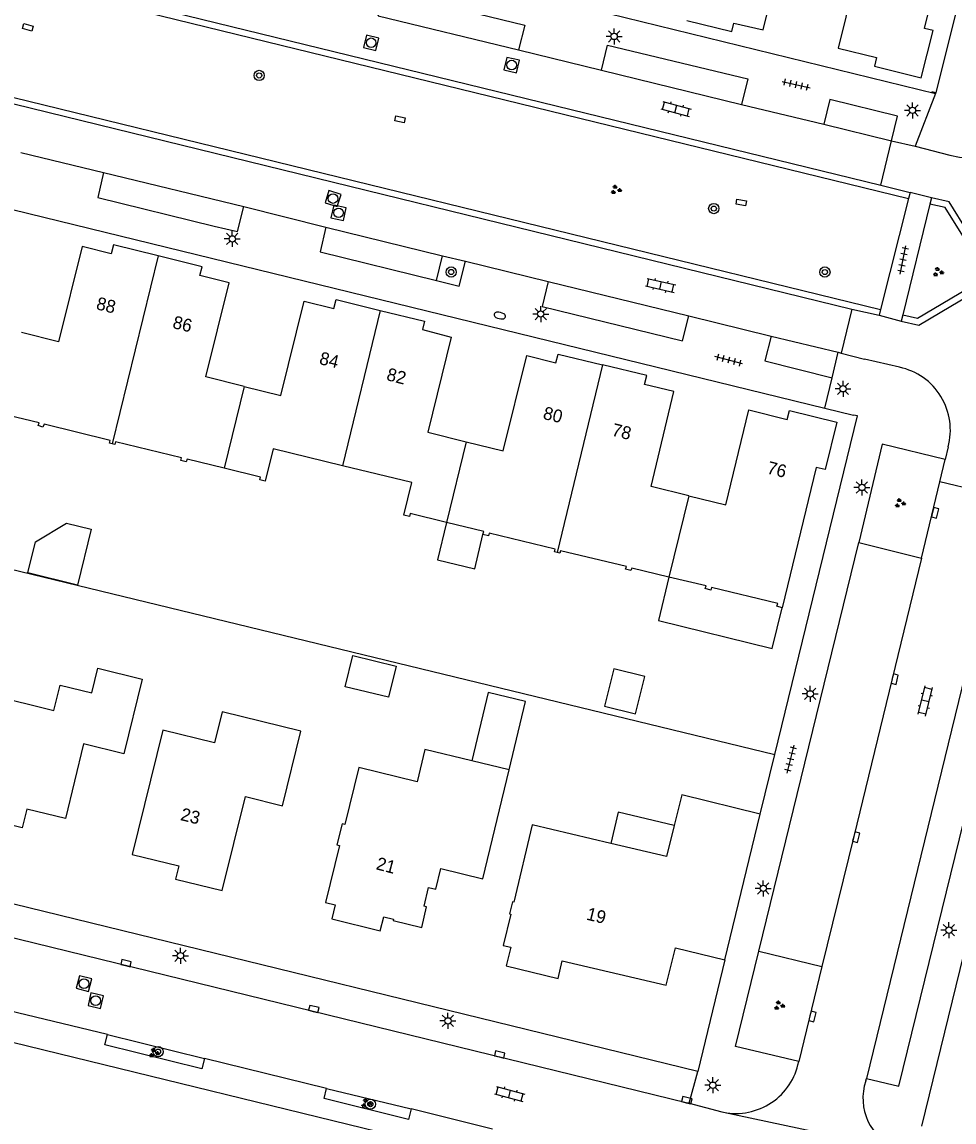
# Model space of a CAD drawing. Extents: x 125000 to 129004, y 397500 to 399008.
# Drawn here: x 126241.8 to 126314.6, y 398219.6 to 398305.6 of the extents above; entities that cross this region are included whole.
import ezdxf

# ---------------------------------------------------------------- set-up
doc = ezdxf.new("R2010")
doc.units = 0
for name, color, linetype in [('gg-afsc-erfafscheiding', 7, 'Continuous'), ('gg-afsc-hekwerk', 7, 'Continuous'), ('gg-afsc-muur', 7, 'Continuous'), ('gg-anno-huisnummerreeks BGT', 7, 'Continuous'), ('gg-bbg-gedigitaliseerde bijgebouw', 7, 'Continuous'), ('gg-bbg-hoofdgebouw', 7, 'Continuous'), ('gg-bbg-luifel en loopbrug', 7, 'Continuous'), ('gg-bbg-tussenscheiding', 7, 'Continuous'), ('gg-knt-verharding', 7, 'Continuous'), ('gg-knt-verharding nz', 7, 'Continuous'), ('gt-grn-weggrens', 7, 'Continuous'), ('gt-symb-boom', 7, 'Continuous'), ('gt-symb-brandkraan', 7, 'Continuous'), ('gt-symb-groenvak', 7, 'Continuous'), ('gt-symb-klinker verharding', 7, 'Continuous'), ('gt-symb-kolk', 7, 'Continuous'), ('gt-symb-kolk center center', 7, 'Continuous'), ('gt-symb-lichtmast', 7, 'Continuous'), ('gt-symb-rioolschacht', 7, 'Continuous'), ('gt-symb-tegel verharding', 7, 'Continuous')]:
    doc.layers.add(name, color=color, linetype=linetype)

# ---------------------------------------------------------------- blocks, each defined once
blk = doc.blocks.new('gt0-GRVAK')
at = {"layer": 'gt-symb-groenvak'}
for p, q in [((-0.11, 0.189), (-0.228, 0.24)), ((-0.182, 0.153), (0.088, 0.153)), ((-0.091, 0.211), (-0.156, 0.322)), ((-0.047, 0.214), (-0.047, 0.393)), ((-0.004, 0.211), (0.061, 0.322)), ((0.015, 0.189), (0.133, 0.24)), ((0.262, -0.052), (0.197, 0.059)), ((0.305, -0.049), (0.305, 0.13)), ((0.349, -0.052), (0.414, 0.059)), ((-0.245, -0.228), (-0.363, -0.177)), ((-0.318, -0.264), (-0.047, -0.264)), ((-0.226, -0.206), (-0.291, -0.095)), ((-0.183, -0.203), (-0.183, -0.024)), ((-0.139, -0.206), (-0.074, -0.095)), ((-0.12, -0.228), (-0.002, -0.177)), ((0.243, -0.074), (0.125, -0.023)), ((0.17, -0.11), (0.441, -0.11)), ((0.368, -0.074), (0.486, -0.023))]:
    blk.add_line(p, q, dxfattribs=at)
blk = doc.blocks.new('gt0-LMAST')
at = {"layer": 'gt-symb-lichtmast'}
for p, q in [((-0.182, 0.173), (-0.447, 0.438)), ((-0.005, 0.246), (-0.005, 0.621)), ((0.172, 0.173), (0.437, 0.438)), ((-0.255, -0.004), (-0.63, -0.004)), ((-0.182, -0.181), (-0.447, -0.446)), ((-0.005, -0.254), (-0.005, -0.629)), ((0.437, -0.446), (0.172, -0.181)), ((0.245, -0.004), (0.62, -0.004))]:
    blk.add_line(p, q, dxfattribs=at)
blk.add_circle((-0.005, -0.004), 0.25, dxfattribs=at)
blk = doc.blocks.new('gt0-KOLK')
at = {"layer": 'gt-symb-kolk'}
blk.add_lwpolyline([(0, 0), (0.375, 0), (0.375, 0.4), (-0.375, 0.4), (-0.375, 0), (0, 0)], dxfattribs=at)
blk = doc.blocks.new('gt0-KL1')
at = {"layer": 'gt-symb-klinker verharding'}
for p, q in [((-1.15, 0.3), (1.15, 0.3)), ((-1, -0.3), (-1, 0.3)), ((-0.5, 0.3), (-0.5, 0.45)), ((0, -0.3), (0, 0.3)), ((0.5, 0.3), (0.5, 0.45)), ((1, -0.3), (1, 0.3)), ((-1.15, -0.3), (1.15, -0.3)), ((-0.5, -0.45), (-0.5, -0.3)), ((0.5, -0.45), (0.5, -0.3))]:
    blk.add_line(p, q, dxfattribs=at)
blk = doc.blocks.new('gt0-BOOM')
at = {"layer": 'gt-symb-boom'}
for radius in [0.4, 0.2]:
    blk.add_circle((0, 0), radius, dxfattribs=at)
blk = doc.blocks.new('gt0-TEG1')
at = {"layer": 'gt-symb-tegel verharding'}
for p, q in [((-1.125, 0), (1.125, 0)), ((-0.9, -0.25), (-0.9, 0.25)), ((-0.45, -0.25), (-0.45, 0.25)), ((0, -0.25), (0, 0.25)), ((0.45, -0.25), (0.45, 0.25)), ((0.9, -0.25), (0.9, 0.25))]:
    blk.add_line(p, q, dxfattribs=at)
blk = doc.blocks.new('gt0-KOLKCC')
at = {"layer": 'gt-symb-kolk center center'}
blk.add_lwpolyline([(-0.375, 0.2), (0.375, 0.2), (0.375, -0.2), (-0.375, -0.2)], close=True, dxfattribs=at)
blk = doc.blocks.new('gt0-BR')
at = {"layer": 'gt-symb-brandkraan'}
for centre, radius, start, end in [((-0.244, 0), 0.206, 107.56694, 252.43307), ((0.599, -2.664), 3, 106.89205, 107.56694), ((0, -0.691), 0.938, 73.10799, 106.89205), ((-0.599, -2.664), 3, 72.43309, 73.10799), ((0.244, 0), 0.206, 287.56695, 72.43309), ((0.599, 2.664), 3, 252.43307, 253.10797), ((0, 0.691), 0.938, 253.10797, 286.89206), ((-0.599, 2.664), 3, 286.89206, 287.56695)]:
    blk.add_arc(centre, radius, start, end, dxfattribs=at)
blk = doc.blocks.new('gt0-RS')
at = {"layer": 'gt-symb-rioolschacht'}
blk.add_lwpolyline([(-0.5, -0.5), (0.5, -0.5), (0.5, 0.5), (-0.5, 0.5)], close=True, dxfattribs=at)
blk.add_circle((0, 0), 0.375, dxfattribs=at)

msp = doc.modelspace()

# ---------------------------------------------------------------- linework, layer by layer
at = {"layer": 'gg-afsc-erfafscheiding'}
msp.add_line((126205.876, 398271.325), (126300.6, 398248.309), dxfattribs=at)
at = {"layer": 'gg-afsc-hekwerk'}
for p, q in [((126299.471, 398243.647), (126300.6, 398248.309)), ((126318.066, 398243.859), (126312.072, 398219.271))]:
    msp.add_line(p, q, dxfattribs=at)
at = {"layer": 'gg-afsc-muur'}
msp.add_line((126313.192, 398300.038), (126312.881, 398300.116), dxfattribs=at)
for points in [[(126319.449, 398328.466), (126320.233, 398328.246), (126313.192, 398300.038)], [(126300.6, 398248.309), (126307.065, 398274.773), (126306.754, 398274.849)]]:
    msp.add_lwpolyline(points, dxfattribs=at)
at = {"layer": 'gg-bbg-gedigitaliseerde bijgebouw'}
for p, q in [((126288.013, 398255.002), (126287.3, 398252.088)), ((126290.441, 398254.408), (126288.013, 398255.002)), ((126289.729, 398251.494), (126290.441, 398254.408)), ((126287.3, 398252.088), (126289.729, 398251.494))]:
    msp.add_line(p, q, dxfattribs=at)
at = {"layer": 'gg-bbg-hoofdgebouw'}
for p, q in [((126279.842, 398247.121), (126276.926, 398247.827)), ((126296.696, 398232.281), (126299.471, 398243.647))]:
    msp.add_line(p, q, dxfattribs=at)
for points in [[(126304.427, 398311.646), (126307.377, 398310.924), (126305.563, 398303.508), (126308.548, 398302.796), (126308.383, 398302.106), (126312.052, 398301.208), (126312.993, 398304.888), (126312.305, 398305.064), (126314.974, 398316.033), (126314.565, 398316.137), (126314.513, 398315.933), (126309.256, 398317.206), (126309.834, 398319.546), (126306.54, 398320.346)], [(126293.741, 398305.686), (126297.243, 398304.826), (126297.407, 398305.48), (126299.7, 398304.942), (126301.514, 398312.358), (126304.427, 398311.646)], [(126252.422, 398287.279), (126248.915, 398288.139), (126248.748, 398287.457), (126246.461, 398288.018), (126244.635, 398280.573), (126241.728, 398281.286)], [(126259.141, 398277.08), (126256.145, 398277.822), (126257.968, 398285.191), (126255.676, 398285.753), (126255.844, 398286.439), (126252.422, 398287.279)], [(126259.141, 398277.08), (126262.007, 398276.371), (126263.833, 398283.75), (126266.147, 398283.187), (126266.313, 398283.868), (126269.773, 398283.027)], [(126269.773, 398283.027), (126273.226, 398282.187), (126273.062, 398281.527), (126275.304, 398280.945), (126273.476, 398273.508), (126276.496, 398272.766)], [(126276.496, 398272.766), (126279.385, 398272.056), (126281.213, 398279.493), (126283.501, 398278.931), (126283.667, 398279.612), (126287.132, 398278.769)], [(126293.882, 398268.538), (126290.929, 398269.257), (126292.712, 398276.68), (126290.423, 398277.242), (126290.59, 398277.933), (126287.132, 398278.769)], [(126248.821, 398272.598), (126248.609, 398272.65), (126248.661, 398272.864), (126243.513, 398274.129), (126243.411, 398273.89), (126243.031, 398274.025), (126243.105, 398274.232), (126240.171, 398274.94)], [(126293.882, 398268.538), (126296.778, 398267.832), (126298.586, 398275.25), (126301.58, 398274.508), (126301.747, 398275.198), (126305.453, 398274.302), (126304.53, 398270.587), (126303.841, 398270.758), (126301.188, 398259.793)], [(126257.558, 398270.685), (126254.668, 398271.389), (126254.607, 398271.181), (126254.183, 398271.289), (126254.237, 398271.502), (126249.081, 398272.753), (126249.032, 398272.547), (126248.821, 398272.598)], [(126266.82, 398270.881), (126261.399, 398272.2), (126260.783, 398269.67), (126260.356, 398269.777), (126260.41, 398269.99), (126257.558, 398270.685)], [(126274.949, 398266.445), (126272.095, 398267.142), (126272.042, 398266.931), (126271.621, 398267.033), (126272.237, 398269.563), (126266.82, 398270.881)], [(126277.797, 398265.523), (126277.855, 398265.736), (126274.949, 398266.445)], [(126283.59, 398264.107), (126283.379, 398264.162), (126283.435, 398264.375), (126278.269, 398265.612), (126278.218, 398265.41), (126277.797, 398265.523)], [(126292.335, 398262.19), (126289.419, 398262.89), (126289.36, 398262.694), (126288.946, 398262.809), (126289.005, 398263.021), (126283.86, 398264.246), (126283.801, 398264.052), (126283.59, 398264.107)], [(126301.188, 398259.793), (126300.771, 398259.909), (126300.83, 398260.121), (126295.653, 398261.371), (126295.595, 398261.173), (126295.171, 398261.284), (126295.227, 398261.496), (126292.335, 398262.19)], [(126239.298, 398252.984), (126244.261, 398251.765), (126244.748, 398253.747), (126247.215, 398253.141), (126247.684, 398255.054), (126251.161, 398254.201), (126249.733, 398248.383), (126246.587, 398249.149), (126245.168, 398243.325), (126242.138, 398244.043), (126241.784, 398242.595), (126237.036, 398243.757), (126239.298, 398252.984)], [(126250.392, 398240.504), (126254.026, 398239.616), (126253.776, 398238.586), (126257.423, 398237.698), (126259.225, 398245.035), (126262.141, 398244.319), (126263.57, 398250.141), (126257.409, 398251.654), (126256.82, 398249.223), (126252.781, 398250.216), (126250.392, 398240.504)], [(126276.926, 398247.827), (126273.26, 398248.714), (126272.651, 398246.196), (126268.082, 398247.302), (126266.995, 398242.858), (126266.792, 398242.909), (126266.377, 398241.253)], [(126266.377, 398241.253), (126266.575, 398241.201), (126265.481, 398236.751), (126266.248, 398236.562), (126265.983, 398235.484), (126269.773, 398234.538), (126270.038, 398235.626), (126270.796, 398235.442), (126270.772, 398235.345), (126273.028, 398234.796), (126273.372, 398236.419), (126273.196, 398236.457), (126273.551, 398237.925), (126274.105, 398237.791), (126274.497, 398239.41), (126277.783, 398238.615), (126279.842, 398247.121)], [(126299.471, 398243.647), (126293.343, 398245.18), (126292.738, 398242.76)], [(126287.783, 398241.372), (126281.646, 398242.83), (126280.209, 398236.781), (126280.102, 398236.807), (126279.872, 398235.865), (126279.97, 398235.841), (126279.374, 398233.403), (126279.967, 398233.258), (126279.611, 398231.801), (126283.671, 398230.81), (126283.975, 398232.202), (126292.114, 398230.28), (126292.835, 398233.216), (126296.696, 398232.281)], [(126292.738, 398242.76), (126292.132, 398240.339), (126287.783, 398241.372)]]:
    msp.add_lwpolyline(points, dxfattribs=at)
at = {"layer": 'gg-bbg-luifel en loopbrug'}
for p, q in [((126242.822, 398264.943), (126245.24, 398266.41)), ((126245.24, 398266.41), (126247.183, 398265.935)), ((126274.949, 398266.445), (126274.236, 398263.531)), ((126247.183, 398265.935), (126246.114, 398261.564)), ((126277.151, 398262.818), (126277.797, 398265.523)), ((126242.228, 398262.514), (126242.822, 398264.943)), ((126274.236, 398263.531), (126277.151, 398262.818)), ((126246.114, 398261.564), (126242.228, 398262.514)), ((126292.335, 398262.19), (126291.504, 398258.79)), ((126300.41, 398256.612), (126301.188, 398259.793)), ((126291.504, 398258.79), (126300.41, 398256.612)), ((126267.024, 398253.614), (126267.613, 398256.044)), ((126267.613, 398256.044), (126271.014, 398255.221)), ((126271.014, 398255.221), (126270.426, 398252.791)), ((126270.426, 398252.791), (126267.024, 398253.614)), ((126278.194, 398253.165), (126276.926, 398247.827)), ((126281.113, 398252.472), (126278.194, 398253.165)), ((126279.842, 398247.121), (126281.113, 398252.472)), ((126288.359, 398243.8), (126287.783, 398241.372)), ((126292.738, 398242.76), (126288.359, 398243.8))]:
    msp.add_line(p, q, dxfattribs=at)
at = {"layer": 'gg-bbg-tussenscheiding'}
for p, q in [((126252.422, 398287.279), (126248.821, 398272.598)), ((126269.773, 398283.027), (126266.82, 398270.881)), ((126287.132, 398278.769), (126283.59, 398264.107)), ((126259.141, 398277.08), (126257.558, 398270.685)), ((126276.496, 398272.766), (126274.949, 398266.445)), ((126293.882, 398268.538), (126292.335, 398262.19))]:
    msp.add_line(p, q, dxfattribs=at)
at = {"layer": 'gg-knt-verharding'}
for p, q in [((126175.491, 398324.933), (126311.063, 398291.763)), ((126178.527, 398324.705), (126308.878, 398292.812)), ((126173.268, 398316.286), (126308.872, 398283.09)), ((126176.063, 398315.087), (126306.612, 398283.129)), ((126255.307, 398314.165), (126313.176, 398299.975)), ((126280.567, 398303.382), (126287.048, 398301.796)), ((126194.985, 398302.177), (126304.522, 398275.395)), ((126313.176, 398299.975), (126313.192, 398300.038)), ((126297.996, 398299.126), (126304.437, 398297.572)), ((126308.878, 398292.812), (126309.719, 398296.284)), ((126309.719, 398296.284), (126311.573, 398295.87)), ((126311.573, 398295.87), (126314.295, 398295.17)), ((126241.675, 398295.357), (126248.128, 398293.796)), ((126308.878, 398292.812), (126311.183, 398292.237)), ((126311.183, 398292.237), (126311.063, 398291.763)), ((126312.846, 398291.817), (126311.183, 398292.237)), ((126259.114, 398291.147), (126265.518, 398289.527)), ((126311.063, 398291.763), (126308.872, 398283.09)), ((126312.727, 398291.331), (126310.6, 398282.676)), ((126312.846, 398291.817), (126312.727, 398291.331)), ((126274.164, 398285.35), (126274.631, 398287.303)), ((126274.631, 398287.303), (126276.44, 398286.861)), ((126276.44, 398286.861), (126282.892, 398285.279)), ((126293.876, 398282.595), (126300.321, 398281.011)), ((126306.612, 398283.129), (126305.793, 398279.691)), ((126306.612, 398283.129), (126308.759, 398282.642)), ((126308.872, 398283.09), (126308.759, 398282.642)), ((126308.759, 398282.642), (126310.481, 398282.19)), ((126310.6, 398282.676), (126310.481, 398282.19)), ((126305.09, 398277.76), (126305.563, 398279.749)), ((126305.563, 398279.749), (126305.793, 398279.691)), ((126305.793, 398279.691), (126307.603, 398279.221)), ((126310.351, 398278.582), (126307.603, 398279.221)), ((126304.522, 398275.395), (126306.754, 398274.849)), ((126314.144, 398272.355), (126313.913, 398271.38)), ((126313.512, 398269.638), (126313.913, 398271.38)), ((126312.062, 398263.663), (126313.512, 398269.638)), ((126318.821, 398268.34), (126313.512, 398269.638)), ((126318.821, 398268.34), (126307.767, 398223.002)), ((126299.362, 398232.947), (126307.173, 398264.881)), ((126307.173, 398264.881), (126312.062, 398263.663)), ((126294.58, 398223.558), (126199.901, 398246.712)), ((126292.048, 398213.354), (126199.979, 398235.845)), ((126299.362, 398232.947), (126304.29, 398231.761)), ((126296.696, 398232.281), (126294.58, 398223.558)), ((126304.29, 398231.761), (126302.47, 398224.319)), ((126248.449, 398226.436), (126256.038, 398224.554)), ((126293.914, 398221.072), (126294.58, 398223.558)), ((126307.712, 398222.804), (126307.767, 398223.002)), ((126265.556, 398222.217), (126272.18, 398220.622))]:
    msp.add_line(p, q, dxfattribs=at)
for points in [[(126269.615, 398306.051), (126270.129, 398307.998), (126281.065, 398305.322), (126280.567, 398303.382)], [(126287.048, 398301.796), (126287.522, 398303.747), (126298.5, 398301.117), (126297.996, 398299.126)], [(126309.719, 398296.284), (126310.196, 398298.199), (126304.901, 398299.495), (126304.437, 398297.572)], [(126248.128, 398293.796), (126247.686, 398291.846), (126256.796, 398289.604), (126258.625, 398289.181), (126259.114, 398291.147)], [(126310.481, 398282.19), (126311.85, 398281.876), (126316.723, 398284.77), (126317.204, 398286.721), (126314.226, 398291.523), (126312.846, 398291.817)], [(126310.6, 398282.676), (126311.767, 398282.408), (126316.288, 398285.093), (126316.668, 398286.636), (126313.913, 398291.078), (126312.727, 398291.331)], [(126265.518, 398289.527), (126265.063, 398287.597), (126274.164, 398285.35)], [(126274.164, 398285.35), (126275.946, 398284.91), (126276.44, 398286.861)], [(126282.892, 398285.279), (126282.432, 398283.343), (126293.392, 398280.649), (126293.876, 398282.595)], [(126300.321, 398281.011), (126299.832, 398279.084), (126305.09, 398277.76)], [(126313.913, 398271.38), (126309.007, 398272.582), (126307.173, 398264.881)], [(126307.767, 398223.002), (126310.304, 398222.405), (126321.836, 398269.435), (126319.268, 398270.075)], [(126302.47, 398224.319), (126297.543, 398225.506), (126299.362, 398232.947)], [(126256.038, 398224.554), (126255.818, 398223.753), (126248.238, 398225.62), (126248.449, 398226.436)], [(126272.18, 398220.622), (126271.982, 398219.797), (126265.379, 398221.425), (126265.556, 398222.217)], [(126293.914, 398221.072), (126296.46, 398220.389), (126296.601, 398220.359)]]:
    msp.add_lwpolyline(points, dxfattribs=at)
for centre, radius, start, end in [((126315.74, 398299.924), 4.969, 253.08881, 346.54631), ((126309.316, 398273.683), 5.007, 344.62299, 78.07), ((126297.562, 398225.264), 4.998, 258.91535, 349.10222), ((126311.757, 398221.452), 4.265, 161.52168, 248.04914)]:
    msp.add_arc(centre, radius, start, end, dxfattribs=at)
at = {"layer": 'gg-knt-verharding nz'}
for p, q in [((126269.615, 398306.051), (126280.567, 398303.382)), ((126287.048, 398301.796), (126297.996, 398299.126)), ((126304.437, 398297.572), (126309.719, 398296.284)), ((126248.128, 398293.796), (126259.114, 398291.147)), ((126265.518, 398289.527), (126274.631, 398287.303)), ((126282.892, 398285.279), (126293.876, 398282.595)), ((126300.321, 398281.011), (126305.563, 398279.749)), ((126248.449, 398226.436), (126239.988, 398228.479)), ((126265.556, 398222.217), (126256.038, 398224.554)), ((126278.55, 398219.051), (126272.18, 398220.622))]:
    msp.add_line(p, q, dxfattribs=at)
for points in [[(126312.062, 398263.663), (126306.775, 398241.909), (126304.29, 398231.761)], [(126293.914, 398221.072), (126293.677, 398221.108), (126235.136, 398235.423), (126206.598, 398242.379), (126199.269, 398244.213)]]:
    msp.add_lwpolyline(points, dxfattribs=at)
at = {"layer": 'gt-grn-weggrens'}
for p, q in [((126313.176, 398299.975), (126311.573, 398295.87)), ((126304.522, 398275.395), (126305.09, 398277.76)), ((126296.601, 398220.359), (126310.163, 398217.496))]:
    msp.add_line(p, q, dxfattribs=at)

# ---------------------------------------------------------------- block references
at = {"layer": 'gt-symb-boom'}
for p in [(126260.306, 398301.387), (126295.835, 398290.982), (126275.311, 398286.025), (126304.518, 398286.024), (126252.405, 398225.095), (126268.995, 398220.992)]:
    msp.add_blockref('gt0-BOOM', p, dxfattribs=at)
at = {"layer": 'gt-symb-brandkraan', "rotation": -12.646853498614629}
msp.add_blockref('gt0-BR', (126279.114, 398282.621), dxfattribs=at)
at = {"layer": 'gt-symb-groenvak'}
for p in [(126288.181, 398292.454), (126313.359, 398286.023), (126310.383, 398267.958), (126300.935, 398228.703), (126252.086, 398224.993), (126268.674, 398221.061)]:
    msp.add_blockref('gt0-GRVAK', p, dxfattribs=at)
at = {"layer": 'gt-symb-klinker verharding'}
for p, rotation in [((126292.88, 398298.766), -14.772723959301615), ((126291.681, 398284.979), -12.590950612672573), ((126312.369, 398252.504), 76.22785456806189), ((126279.883, 398221.791), -14.828108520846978)]:
    msp.add_blockref('gt0-KL1', p, dxfattribs=dict(at, rotation=rotation))
at = {"layer": 'gt-symb-kolk'}
for p, rotation in [((126312.94, 398267.256), -103.71646932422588), ((126309.78, 398254.259), -103.64723833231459), ((126306.775, 398241.909), -103.64723833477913), ((126249.848, 398231.822), -13.716469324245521), ((126264.525, 398228.238), -13.71646932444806), ((126303.349, 398227.888), -103.6472383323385), ((126279.054, 398224.686), -13.772145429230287), ((126293.677, 398221.108), -13.647238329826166)]:
    msp.add_blockref('gt0-KOLK', p, dxfattribs=dict(at, rotation=rotation))
at = {"layer": 'gt-symb-kolk center center'}
for p, rotation in [((126242.226, 398305.151), -15.189787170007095), ((126271.304, 398297.956), -10.950434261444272), ((126297.98, 398291.46), -10.837910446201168)]:
    msp.add_blockref('gt0-KOLKCC', p, dxfattribs=dict(at, rotation=rotation))
at = {"layer": 'gt-symb-lichtmast'}
for p in [(126288.049, 398304.443), (126311.368, 398298.662), (126258.212, 398288.614), (126282.314, 398282.745), (126305.939, 398276.906), (126307.422, 398269.192), (126303.379, 398253.059), (126299.71, 398237.86), (126314.22, 398234.593), (126254.156, 398232.599), (126275.065, 398227.506), (126295.76, 398222.475)]:
    msp.add_blockref('gt0-LMAST', p, dxfattribs=at)
at = {"layer": 'gt-symb-rioolschacht'}
for p, rotation in [((126269.059, 398303.941), -13.772145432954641), ((126280.038, 398302.199), -13.243802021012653), ((126266.08, 398291.766), -107.63771555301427), ((126266.51, 398290.648), 167.7011448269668), ((126246.615, 398230.413), -14.175142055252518), ((126247.53, 398229.079), -13.299584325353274)]:
    msp.add_blockref('gt0-RS', p, dxfattribs=dict(at, rotation=rotation))
at = {"layer": 'gt-symb-tegel verharding'}
for p, rotation in [((126302.271, 398300.672), -13.007504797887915), ((126310.626, 398286.974), 79.10581701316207), ((126297.001, 398279.134), 165.2272760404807), ((126301.85, 398247.958), 75.93596328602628)]:
    msp.add_blockref('gt0-TEG1', p, dxfattribs=dict(at, rotation=rotation))

# ---------------------------------------------------------------- texts
at = {"layer": 'gg-anno-huisnummerreeks BGT'}
for s, rotation, p in [('88', 346.2, (126247.507, 398283.128)), ('86', 346.2, (126253.477, 398281.658)), ('84', 346.3, (126264.945, 398278.845)), ('82', 345.4, (126270.193, 398277.592)), ('80', 346.2, (126282.427, 398274.561)), ('78', 346.2, (126287.799, 398273.251)), ('76', 346.1, (126299.93, 398270.286)), ('23', 346.3, (126254.096, 398243.201)), ('21', 345.5, (126269.381, 398239.357)), ('19', 346.2, (126285.822, 398235.425))]:
    msp.add_text(s, height=1, rotation=rotation, dxfattribs=at).set_placement(p)

doc.saveas('drawing.dxf')
